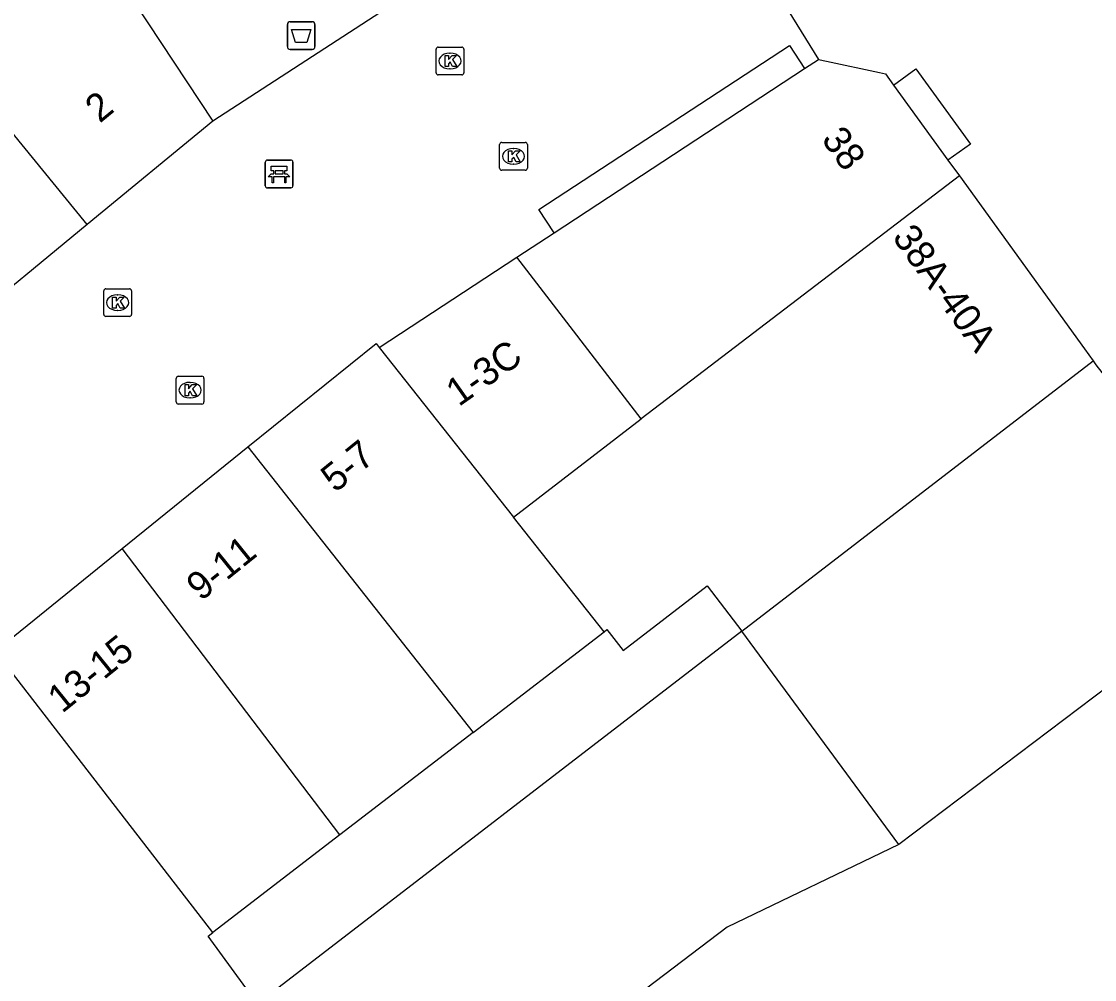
# Model space of a CAD drawing. Extents: x 161087 to 161922, y 382574 to 383873.
# Drawn here: x 161312.74 to 161351.44, y 383204.67 to 383239.21 of the extents above; entities that cross this region are included whole.
import ezdxf

# ---------------------------------------------------------------- set-up
doc = ezdxf.new("R2010")
doc.units = 0
for name, color, linetype in [('IMGEO_Afvalbak', 7, 'Continuous'), ('IMGEO_Bank', 7, 'Continuous'), ('IMGEO_Kolk', 7, 'Continuous'), ('IMGEO_Pand', 7, 'Continuous'), ('IMGEO_Pand_nummerreeks', 7, 'Continuous'), ('IMGEO_Voetgangersgebied_open', 7, 'Continuous')]:
    doc.layers.add(name, color=color, linetype=linetype)

msp = doc.modelspace()

# ---------------------------------------------------------------- linework, layer by layer
at = {"layer": 'IMGEO_Afvalbak'}
for p, q in [((161322.434, 383239.203), (161323.224, 383239.203)), ((161323.224, 383239.203), (161322.434, 383239.203)), ((161322.334, 383238.303), (161322.334, 383239.103)), ((161322.334, 383239.103), (161322.334, 383238.303)), ((161323.324, 383239.103), (161323.324, 383238.303)), ((161323.324, 383238.303), (161323.324, 383239.103)), ((161323.224, 383238.203), (161322.434, 383238.203)), ((161322.434, 383238.203), (161323.224, 383238.203))]:
    msp.add_line(p, q, dxfattribs=at)
msp.add_lwpolyline([(161322.477, 383238.917), (161323.181, 383238.917), (161323.032, 383238.447), (161322.626, 383238.447), (161322.477, 383238.917)], dxfattribs=at)
for centre, start, end in [((161322.434, 383239.103), 90, 180), ((161322.434, 383239.103), 90, 180), ((161323.224, 383239.103), 0, 90), ((161323.224, 383239.103), 360, 90), ((161322.434, 383238.303), 180, 270), ((161322.434, 383238.303), 180, 270), ((161323.224, 383238.303), 270, 0), ((161323.224, 383238.303), 270, 0)]:
    msp.add_arc(centre, 0.1, start, end, dxfattribs=at)
at = {"layer": 'IMGEO_Bank'}
for p, q in [((161321.534, 383233.289), (161321.534, 383234.13)), ((161321.534, 383234.13), (161321.534, 383233.289)), ((161321.609, 383234.214), (161322.45, 383234.214)), ((161322.45, 383234.214), (161321.609, 383234.214)), ((161322.534, 383234.139), (161322.534, 383233.298)), ((161322.534, 383233.298), (161322.534, 383234.139)), ((161321.843, 383233.72), (161321.843, 383233.826)), ((161321.887, 383233.826), (161321.887, 383233.72)), ((161322.175, 383233.832), (161321.893, 383233.832)), ((161321.893, 383233.714), (161322.175, 383233.714)), ((161322.181, 383233.72), (161322.181, 383233.826)), ((161322.225, 383233.826), (161322.225, 383233.72)), ((161322.231, 383233.612), (161321.838, 383233.612)), ((161322.459, 383233.214), (161321.618, 383233.214)), ((161321.618, 383233.214), (161322.459, 383233.214))]:
    msp.add_line(p, q, dxfattribs=at)
for points in [[(161321.781, 383233.612), (161321.639, 383233.612), (161321.751, 383233.714), (161321.837, 383233.714)], [(161321.837, 383233.832), (161321.751, 383233.832), (161321.751, 383233.993), (161322.314, 383233.993), (161322.314, 383233.832), (161322.231, 383233.832)], [(161322.231, 383233.714), (161322.314, 383233.714), (161322.426, 383233.612), (161322.287, 383233.612)], [(161321.831, 383233.605), (161321.831, 383233.398), (161321.788, 383233.398), (161321.788, 383233.605)], [(161322.281, 383233.605), (161322.281, 383233.398), (161322.237, 383233.398), (161322.237, 383233.605)]]:
    msp.add_lwpolyline(points, dxfattribs=at)
for centre, radius, start, end in [((161321.612, 383234.136), 0.0779, 92.4484, 184.2845), ((161321.612, 383234.136), 0.0779, 92.4484, 184.2845), ((161322.456, 383234.136), 0.0779, 2.4484, 94.2845), ((161322.456, 383234.136), 0.0779, 2.4484, 94.2845), ((161321.836, 383233.825), 0.00671, 2.8957, 87.1043), ((161321.836, 383233.721), 0.00671, 272.8957, 357.1043), ((161321.893, 383233.825), 0.00671, 92.8957, 177.1043), ((161321.893, 383233.721), 0.00671, 182.8957, 267.1043), ((161322.175, 383233.825), 0.00671, 2.8957, 87.1043), ((161322.175, 383233.721), 0.00671, 272.8957, 357.1043), ((161322.232, 383233.825), 0.00671, 92.8957, 177.1043), ((161322.232, 383233.721), 0.00671, 182.8957, 267.1043), ((161321.781, 383233.605), 0.00671, 2.8957, 87.1043), ((161321.838, 383233.605), 0.00671, 92.8957, 177.1043), ((161322.23, 383233.605), 0.00671, 2.8957, 87.1043), ((161322.287, 383233.605), 0.00671, 92.8957, 177.1043), ((161321.612, 383233.292), 0.0779, 182.4484, 274.2845), ((161321.612, 383233.292), 0.0779, 182.4484, 274.2845), ((161322.456, 383233.292), 0.0779, 272.4484, 4.2845), ((161322.456, 383233.292), 0.0779, 272.4484, 4.2845)]:
    msp.add_arc(centre, radius, start, end, dxfattribs=at)
at = {"layer": 'IMGEO_Kolk'}
for p, q in [((161327.695, 383237.36), (161327.695, 383238.212)), ((161327.77, 383238.286), (161328.622, 383238.286)), ((161328.183, 383238.066), (161328.208, 383238.066)), ((161328.696, 383238.212), (161328.696, 383237.36)), ((161328.622, 383237.286), (161327.77, 383237.286)), ((161328.206, 383237.506), (161328.181, 383237.506)), ((161329.985, 383233.922), (161329.985, 383234.774)), ((161330.06, 383234.848), (161330.912, 383234.848)), ((161330.473, 383234.628), (161330.498, 383234.628)), ((161330.986, 383234.774), (161330.986, 383233.922)), ((161330.912, 383233.848), (161330.06, 383233.848)), ((161330.496, 383234.068), (161330.471, 383234.068)), ((161315.71, 383228.649), (161315.71, 383229.501)), ((161315.785, 383229.575), (161316.637, 383229.575)), ((161316.711, 383229.501), (161316.711, 383228.649)), ((161316.198, 383229.355), (161316.223, 383229.355)), ((161316.221, 383228.795), (161316.196, 383228.795)), ((161316.637, 383228.575), (161315.785, 383228.575)), ((161318.323, 383225.493), (161318.323, 383226.345)), ((161318.398, 383226.419), (161319.25, 383226.419)), ((161319.324, 383226.345), (161319.324, 383225.493)), ((161318.811, 383226.199), (161318.836, 383226.199)), ((161318.834, 383225.639), (161318.809, 383225.639)), ((161319.25, 383225.419), (161318.398, 383225.419))]:
    msp.add_line(p, q, dxfattribs=at)
for points in [[(161327.695, 383237.36), (161327.695, 383238.212)], [(161327.77, 383238.286), (161328.622, 383238.286)], [(161328.016, 383237.986), (161328.139, 383237.986), (161328.139, 383237.835), (161328.269, 383237.986), (161328.433, 383237.986), (161328.287, 383237.835), (161328.44, 383237.586), (161328.288, 383237.586), (161328.203, 383237.75), (161328.139, 383237.683), (161328.139, 383237.586), (161328.016, 383237.586), (161328.016, 383237.986)], [(161328.696, 383238.212), (161328.696, 383237.36)], [(161328.622, 383237.286), (161327.77, 383237.286)], [(161329.985, 383233.922), (161329.985, 383234.774)], [(161330.06, 383234.848), (161330.912, 383234.848)], [(161330.306, 383234.548), (161330.429, 383234.548), (161330.429, 383234.397), (161330.559, 383234.548), (161330.723, 383234.548), (161330.577, 383234.397), (161330.73, 383234.148), (161330.578, 383234.148), (161330.493, 383234.312), (161330.429, 383234.245), (161330.429, 383234.148), (161330.306, 383234.148), (161330.306, 383234.548)], [(161330.986, 383234.774), (161330.986, 383233.922)], [(161330.912, 383233.848), (161330.06, 383233.848)], [(161315.71, 383228.649), (161315.71, 383229.501)], [(161315.785, 383229.575), (161316.637, 383229.575)], [(161316.711, 383229.501), (161316.711, 383228.649)], [(161316.031, 383229.275), (161316.154, 383229.275), (161316.154, 383229.124), (161316.284, 383229.275), (161316.448, 383229.275), (161316.302, 383229.124), (161316.455, 383228.875), (161316.303, 383228.875), (161316.218, 383229.039), (161316.154, 383228.972), (161316.154, 383228.875), (161316.031, 383228.875), (161316.031, 383229.275)], [(161316.637, 383228.575), (161315.785, 383228.575)], [(161318.323, 383225.493), (161318.323, 383226.345)], [(161318.398, 383226.419), (161319.25, 383226.419)], [(161319.324, 383226.345), (161319.324, 383225.493)], [(161318.644, 383226.119), (161318.767, 383226.119), (161318.767, 383225.968), (161318.897, 383226.119), (161319.061, 383226.119), (161318.915, 383225.968), (161319.068, 383225.719), (161318.916, 383225.719), (161318.831, 383225.883), (161318.767, 383225.816), (161318.767, 383225.719), (161318.644, 383225.719), (161318.644, 383226.119)], [(161319.25, 383225.419), (161318.398, 383225.419)]]:
    msp.add_lwpolyline(points, dxfattribs=at)
for centre, start, end in [((161327.772, 383238.21), 91.552, 178.448), ((161327.772, 383238.21), 91.552, 178.448), ((161328.62, 383238.21), 1.552, 88.448), ((161328.62, 383238.21), 1.552, 88.448), ((161327.772, 383237.362), 181.552, 268.448), ((161327.772, 383237.362), 181.552, 268.448), ((161328.62, 383237.362), 271.552, 358.448), ((161328.62, 383237.362), 271.552, 358.448), ((161330.062, 383234.772), 91.552, 178.448), ((161330.062, 383234.772), 91.552, 178.448), ((161330.91, 383234.772), 1.552, 88.448), ((161330.91, 383234.772), 1.552, 88.448), ((161330.062, 383233.924), 181.552, 268.448), ((161330.062, 383233.924), 181.552, 268.448), ((161330.91, 383233.924), 271.552, 358.448), ((161330.91, 383233.924), 271.552, 358.448), ((161315.787, 383229.499), 91.552, 178.448), ((161315.787, 383229.499), 91.552, 178.448), ((161316.635, 383229.499), 1.552, 88.448), ((161316.635, 383229.499), 1.552, 88.448), ((161315.787, 383228.651), 181.552, 268.448), ((161315.787, 383228.651), 181.552, 268.448), ((161316.635, 383228.651), 271.552, 358.448), ((161316.635, 383228.651), 271.552, 358.448), ((161318.4, 383226.343), 91.552, 178.448), ((161318.4, 383226.343), 91.552, 178.448), ((161319.248, 383226.343), 1.552, 88.448), ((161319.248, 383226.343), 1.552, 88.448), ((161318.4, 383225.495), 181.552, 268.448), ((161318.4, 383225.495), 181.552, 268.448), ((161319.248, 383225.495), 271.552, 358.448), ((161319.248, 383225.495), 271.552, 358.448)]:
    msp.add_arc(centre, 0.0765, start, end, dxfattribs=at)
for centre, major_axis, ratio, start_param, end_param in [((161328.182, 383237.786), (-0.387, 0.002), 0.722429, 4.712389, 7.853982), ((161328.207, 383237.786), (-0.39, 0.002), 0.717154, 1.570796, 4.712389), ((161330.472, 383234.348), (-0.387, 0.002), 0.722429, 4.712389, 7.853982), ((161330.497, 383234.348), (-0.39, 0.002), 0.717154, 1.570796, 4.712389), ((161316.197, 383229.075), (-0.387, 0.002), 0.722429, 4.712389, 7.853982), ((161316.222, 383229.075), (-0.39, 0.002), 0.717154, 1.570796, 4.712389), ((161318.81, 383225.919), (-0.387, 0.002), 0.722429, 4.712389, 7.853982), ((161318.835, 383225.919), (-0.39, 0.002), 0.717154, 1.570796, 4.712389)]:
    msp.add_ellipse(centre, major_axis=major_axis, ratio=ratio, start_param=start_param, end_param=end_param, dxfattribs=at)
at = {"layer": 'IMGEO_Pand'}
for points in [[(161312.123, 383247.006), (161319.646, 383235.614)], [(161336.202, 383246.369), (161319.646, 383235.614)], [(161315.113, 383231.891), (161305.563, 383243.587)], [(161340.981, 383237.512), (161341.482, 383237.84)], [(161341.482, 383237.84), (161341.776, 383237.777), (161343.683, 383237.37), (161343.896, 383237.325), (161344.189, 383236.92)], [(161331.948, 383231.591), (161340.981, 383237.512)], [(161344.189, 383236.92), (161346.154, 383234.206)], [(161319.646, 383235.614), (161315.113, 383231.891)], [(161346.154, 383234.206), (161346.565, 383233.64)], [(161346.565, 383233.64), (161335.093, 383224.881)], [(161346.565, 383233.64), (161351.08, 383227.403), (161351.393, 383226.971)], [(161315.113, 383231.891), (161310.467, 383228.075)], [(161330.609, 383230.714), (161331.948, 383231.591)], [(161325.64, 383227.457), (161330.609, 383230.714)], [(161335.093, 383224.881), (161330.609, 383230.714)], [(161320.911, 383223.874), (161325.53, 383227.605), (161325.64, 383227.457)], [(161325.64, 383227.457), (161330.484, 383221.338)], [(161338.721, 383217.23), (161351.393, 383226.971)], [(161351.393, 383226.971), (161351.491, 383226.836), (161357.368, 383219.347)], [(161330.484, 383221.338), (161335.093, 383224.881)], [(161316.379, 383220.214), (161320.911, 383223.874)], [(161320.911, 383223.874), (161329.03, 383213.579)], [(161333.753, 383217.211), (161330.484, 383221.338)], [(161311.795, 383216.512), (161316.379, 383220.214)], [(161324.224, 383209.884), (161316.379, 383220.214)], [(161357.368, 383219.347), (161344.381, 383209.544)], [(161333.753, 383217.211), (161333.854, 383217.288), (161334.438, 383216.529), (161337.469, 383218.859), (161338.721, 383217.23)], [(161338.721, 383217.23), (161321.253, 383203.8), (161319.474, 383206.232), (161319.648, 383206.366)], [(161329.03, 383213.579), (161333.753, 383217.211)], [(161344.381, 383209.544), (161338.721, 383217.23)], [(161319.648, 383206.366), (161311.795, 383216.512)], [(161329.03, 383213.579), (161324.224, 383209.884)], [(161324.224, 383209.884), (161319.648, 383206.366)], [(161344.381, 383209.544), (161338.194, 383206.557), (161320.71, 383193.298)]]:
    msp.add_lwpolyline(points, dxfattribs=at)
at = {"layer": 'IMGEO_Voetgangersgebied_open'}
for points in [[(161336.202, 383246.369), (161341.482, 383237.84)], [(161331.948, 383231.591), (161331.4, 383232.428), (161340.433, 383238.349), (161340.981, 383237.512)], [(161344.189, 383236.92), (161345, 383237.506), (161346.963, 383234.791), (161346.154, 383234.206)]]:
    msp.add_lwpolyline(points, dxfattribs=at)

# ---------------------------------------------------------------- texts
at = {"layer": 'IMGEO_Pand_nummerreeks'}
for s, rotation, p in [('2', 39.3946, (161315.566, 383235.523)), ('38', 305.9151, (161341.562, 383234.955)), ('38A-40A', 305.9012, (161344.118, 383231.427)), ('1-3C', 35.18, (161328.513, 383225.305)), ('5-7', 38.926, (161324.058, 383222.199)), ('9-11', 38.926, (161319.212, 383218.287)), ('13-15', 38.926, (161314.208, 383214.245))]:
    msp.add_text(s, height=1, rotation=rotation, dxfattribs=at).set_placement(p)

doc.saveas('drawing.dxf')
